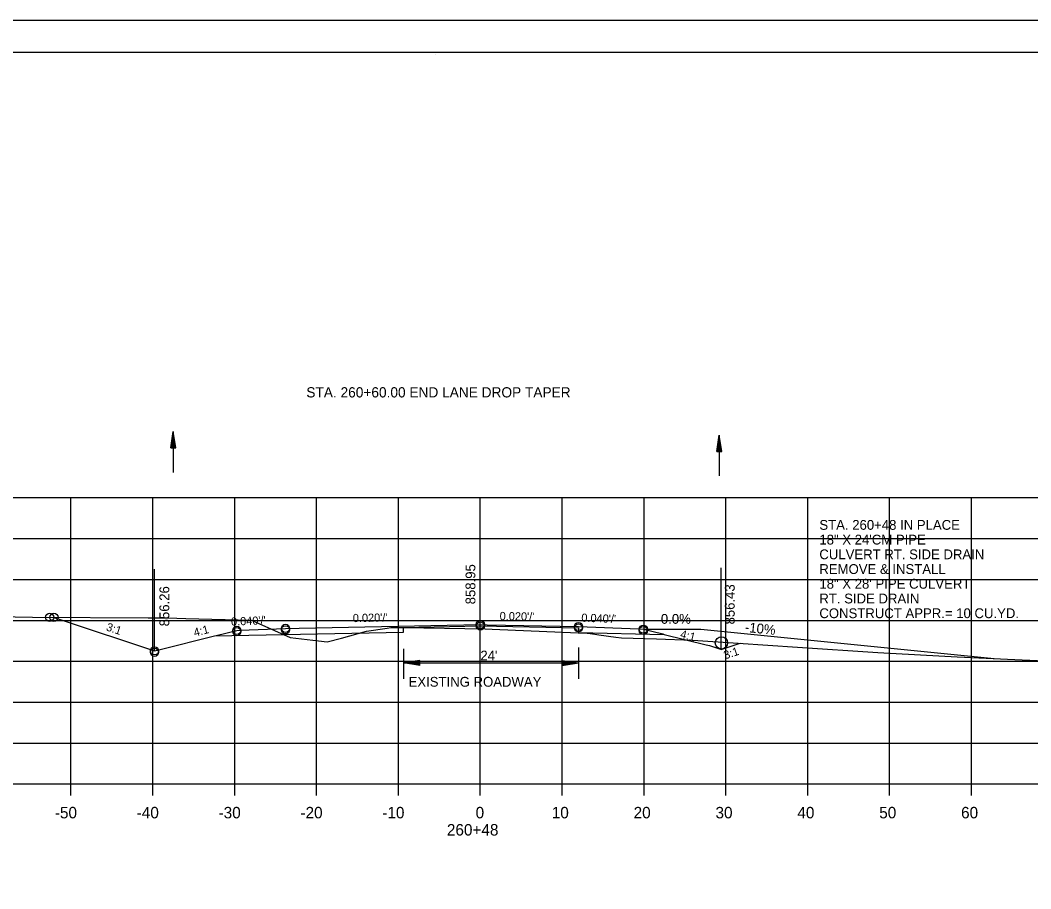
# Model space of a CAD drawing. Extents: x 1486524 to 1499135, y 326561 to 337924.
# Drawn here: x 1488926.7 to 1489050.1, y 329046.4 to 329152.6 of the extents above; entities that cross this region are included whole.
import ezdxf

# ---------------------------------------------------------------- set-up
doc = ezdxf.new("R2010")
doc.units = 0
for name, color, linetype in [('Default', 7, 'Continuous'), ('E_Const Align', 7, 'Continuous'), ('E_Const Align Station', 7, 'Continuous'), ('E_Ownership Information', 7, 'Continuous'), ('E_Property Line', 7, 'Continuous'), ('E_Proposed ROW and Easements', 7, 'Continuous'), ('E_Proposed ROW Fig Annot', 7, 'Continuous'), ('E_Quarter Calls', 7, 'Continuous'), ('E_Station Offset', 7, 'Continuous'), ('E_Survey Point', 7, 'Continuous'), ('E_Title Sheet', 7, 'Continuous'), ('E_Tract Number', 7, 'Continuous'), ('R_Water Annot', 7, 'Continuous'), ('R_Xsect Elev', 7, 'Continuous'), ('R_Xsect Slope', 7, 'Continuous')]:
    doc.layers.add(name, color=color, linetype=linetype)

msp = doc.modelspace()

# ---------------------------------------------------------------- linework, layer by layer
at = {"layer": 'E_Const Align'}
for p, q in [((1488842.89, 329059.2), (1489122.89, 329059.2)), ((1488932.89, 329057.8), (1488932.89, 329059.2)), ((1488942.89, 329057.8), (1488942.89, 329059.2)), ((1488952.89, 329057.8), (1488952.89, 329059.2)), ((1488962.89, 329057.8), (1488962.89, 329059.2)), ((1488972.89, 329057.8), (1488972.89, 329059.2)), ((1488982.89, 329057.8), (1488982.89, 329059.2)), ((1488992.89, 329057.8), (1488992.89, 329059.2)), ((1489002.89, 329057.8), (1489002.89, 329059.2)), ((1489012.89, 329057.8), (1489012.89, 329059.2)), ((1489022.89, 329057.8), (1489022.89, 329059.2)), ((1489032.89, 329057.8), (1489032.89, 329059.2)), ((1489042.89, 329057.8), (1489042.89, 329059.2))]:
    msp.add_line(p, q, dxfattribs=at)
at = {"layer": 'E_Ownership Information'}
for p, q in [((1488842.89, 329094.2), (1489122.89, 329094.2)), ((1488932.89, 329059.2), (1488932.89, 329094.2)), ((1488942.89, 329059.2), (1488942.89, 329094.2)), ((1488952.89, 329059.2), (1488952.89, 329094.2)), ((1488962.89, 329059.2), (1488962.89, 329094.2)), ((1488972.89, 329059.2), (1488972.89, 329094.2)), ((1488982.89, 329059.2), (1488982.89, 329094.2)), ((1488992.89, 329059.2), (1488992.89, 329094.2)), ((1489002.89, 329059.2), (1489002.89, 329094.2)), ((1489012.89, 329059.2), (1489012.89, 329094.2)), ((1489022.89, 329059.2), (1489022.89, 329094.2)), ((1489032.89, 329059.2), (1489032.89, 329094.2)), ((1489042.89, 329059.2), (1489042.89, 329094.2)), ((1488842.89, 329089.2), (1489122.89, 329089.2)), ((1488842.89, 329084.2), (1489122.89, 329084.2)), ((1488842.89, 329079.2), (1489122.89, 329079.2)), ((1488842.89, 329074.2), (1489122.89, 329074.2)), ((1488842.89, 329069.2), (1489122.89, 329069.2)), ((1488842.89, 329064.2), (1489122.89, 329064.2)), ((1488842.89, 329059.2), (1489122.89, 329059.2))]:
    msp.add_line(p, q, dxfattribs=at)
at = {"layer": 'E_Property Line'}
for p, q in [((1488824.89, 329148.66), (1489141.07, 329148.66)), ((1488977.41, 329148.4), (1488977.41, 329148.4)), ((1488977.41, 329148.4), (1488977.41, 329148.4))]:
    msp.add_line(p, q, dxfattribs=at)
at = {"layer": 'E_Proposed ROW and Easements'}
for p, q in [((1488973.51, 329075.72), (1488973.51, 329072.04)), ((1488994.9, 329075.87), (1488994.9, 329072.07)), ((1488975.51, 329074.29), (1488973.51, 329073.99)), ((1488975.51, 329073.69), (1488973.51, 329073.99)), ((1488975.51, 329074.24), (1488973.85, 329073.99)), ((1488975.51, 329073.74), (1488973.85, 329073.99)), ((1488975.51, 329074.19), (1488974.19, 329073.99)), ((1488975.51, 329073.79), (1488974.19, 329073.99)), ((1488975.51, 329074.14), (1488974.53, 329073.99)), ((1488975.51, 329073.84), (1488974.53, 329073.99)), ((1488975.51, 329074.09), (1488974.86, 329073.99)), ((1488975.51, 329073.89), (1488974.86, 329073.99)), ((1488975.51, 329074.04), (1488975.2, 329073.99)), ((1488975.51, 329073.94), (1488975.2, 329073.99)), ((1488975.51, 329073.69), (1488975.51, 329074.29)), ((1488992.9, 329074.29), (1488994.9, 329073.99)), ((1488992.9, 329074.29), (1488992.9, 329073.69)), ((1488992.9, 329074.24), (1488994.56, 329073.99)), ((1488992.9, 329074.19), (1488994.22, 329073.99)), ((1488992.9, 329074.14), (1488993.88, 329073.99)), ((1488992.9, 329074.09), (1488993.55, 329073.99)), ((1488992.9, 329074.04), (1488993.21, 329073.99)), ((1488992.9, 329073.69), (1488994.9, 329073.99)), ((1488992.9, 329073.9), (1488993.55, 329073.99)), ((1488992.9, 329073.79), (1488994.22, 329073.99)), ((1488992.9, 329073.74), (1488994.56, 329073.99)), ((1488992.9, 329073.84), (1488993.88, 329073.99)), ((1488992.9, 329073.95), (1488993.21, 329073.99))]:
    msp.add_line(p, q, dxfattribs=at)
at = {"layer": 'E_Proposed ROW Fig Annot'}
for p, q in [((1488945.08, 329100.28), (1488945.38, 329102.28)), ((1488945.08, 329100.28), (1488945.38, 329102.28)), ((1488945.68, 329100.28), (1488945.38, 329102.28)), ((1488945.68, 329100.28), (1488945.38, 329102.28)), ((1488945.13, 329100.28), (1488945.38, 329101.95)), ((1488945.13, 329100.28), (1488945.38, 329101.95)), ((1488945.18, 329100.28), (1488945.38, 329101.61)), ((1488945.18, 329100.28), (1488945.38, 329101.61)), ((1488945.23, 329100.28), (1488945.38, 329101.27)), ((1488945.23, 329100.28), (1488945.38, 329101.27)), ((1488945.29, 329100.28), (1488945.38, 329100.93)), ((1488945.29, 329100.28), (1488945.38, 329100.93)), ((1488945.63, 329100.28), (1488945.38, 329101.95)), ((1488945.63, 329100.28), (1488945.38, 329101.95)), ((1488945.58, 329100.28), (1488945.38, 329101.61)), ((1488945.58, 329100.28), (1488945.38, 329101.61)), ((1488945.53, 329100.28), (1488945.38, 329101.27)), ((1488945.53, 329100.28), (1488945.38, 329101.27)), ((1488945.48, 329100.28), (1488945.38, 329100.93)), ((1488945.48, 329100.28), (1488945.38, 329100.93)), ((1489011.78, 329099.85), (1489012.08, 329101.85)), ((1489011.78, 329099.85), (1489012.08, 329101.85)), ((1489011.83, 329099.85), (1489012.08, 329101.52)), ((1489011.83, 329099.85), (1489012.08, 329101.52)), ((1489011.88, 329099.85), (1489012.08, 329101.17)), ((1489011.88, 329099.85), (1489012.08, 329101.17)), ((1489011.93, 329099.85), (1489012.08, 329100.84)), ((1489011.93, 329099.85), (1489012.08, 329100.84)), ((1489012.38, 329099.85), (1489012.08, 329101.85)), ((1489012.38, 329099.85), (1489012.08, 329101.85)), ((1489012.33, 329099.85), (1489012.08, 329101.52)), ((1489012.33, 329099.85), (1489012.08, 329101.52)), ((1489012.28, 329099.85), (1489012.08, 329101.17)), ((1489012.28, 329099.85), (1489012.08, 329101.17)), ((1489012.23, 329099.85), (1489012.08, 329100.84)), ((1489012.23, 329099.85), (1489012.08, 329100.84)), ((1488945.08, 329100.28), (1488945.68, 329100.28)), ((1488945.08, 329100.28), (1488945.68, 329100.28)), ((1488945.34, 329100.28), (1488945.38, 329100.6)), ((1488945.34, 329100.28), (1488945.38, 329100.6)), ((1488945.43, 329100.28), (1488945.38, 329100.6)), ((1488945.43, 329100.28), (1488945.38, 329100.6)), ((1489011.78, 329099.85), (1489012.38, 329099.85)), ((1489011.78, 329099.85), (1489012.38, 329099.85)), ((1489011.98, 329099.85), (1489012.08, 329100.5)), ((1489011.98, 329099.85), (1489012.08, 329100.5)), ((1489012.03, 329099.85), (1489012.08, 329100.17)), ((1489012.03, 329099.85), (1489012.08, 329100.17)), ((1489012.18, 329099.85), (1489012.08, 329100.5)), ((1489012.18, 329099.85), (1489012.08, 329100.5)), ((1489012.13, 329099.85), (1489012.08, 329100.17)), ((1489012.13, 329099.85), (1489012.08, 329100.17)), ((1489002.81, 329078.13), (1489009.81, 329078.13)), ((1489009.81, 329078.13), (1489045.68, 329074.55)), ((1488973.51, 329073.99), (1488994.9, 329073.99))]:
    msp.add_line(p, q, dxfattribs=at)
msp.add_circle((1489012.35, 329076.45), 0.75, dxfattribs=at)
at = {"layer": 'E_Quarter Calls'}
msp.add_line((1488812.48, 329152.56), (1489145.82, 329152.56), dxfattribs=at)
for points in [[(1488812.48, 329152.56), (1489145.82, 329152.56), (1489145.82, 328939.22), (1488812.48, 328939.22)], [(1489058.81, 329148.66), (1489058.81, 329138.78), (1489094.54, 329138.78), (1489094.54, 329135.86), (1489117.74, 329135.86), (1489117.74, 329111.53), (1489141.07, 329111.53), (1489141.07, 328943.2), (1488824.89, 328943.2), (1488824.89, 329148.66)]]:
    msp.add_lwpolyline(points, close=True, dxfattribs=at)
for centre in [(1488930.29, 329079.57), (1488930.81, 329079.56), (1488930.81, 329079.56), (1488959.1, 329078.22), (1488959.1, 329078.22), (1488959.1, 329078.05), (1488982.89, 329078.69), (1488982.89, 329078.69), (1488982.89, 329078.52), (1488994.89, 329078.45), (1488994.89, 329078.45), (1488994.89, 329078.28), (1489002.81, 329078.13), (1489002.81, 329078.13), (1488953.15, 329077.98), (1488953.15, 329077.98), (1488953.15, 329077.81), (1489002.81, 329077.96), (1488943.1, 329075.47), (1488943.1, 329075.47), (1488943.1, 329075.3)]:
    msp.add_circle(centre, 0.5, dxfattribs=at)
at = {"layer": 'E_Survey Point'}
msp.add_lwpolyline([(1488950.42, 329077.29), (1488973.51, 329077.76), (1488973.51, 329078.34), (1488982.89, 329078.52), (1488994.9, 329078.28), (1488994.9, 329077.7), (1489005.37, 329077.49)], dxfattribs=at)
at = {"layer": 'E_Title Sheet'}
msp.add_lwpolyline([(1488930.81, 329079.56), (1488931.68, 329079.27), (1488943.1, 329075.47), (1488943.62, 329075.59), (1488950.42, 329077.29), (1488950.61, 329077.34), (1488953.15, 329077.98), (1488953.57, 329077.99), (1488959.1, 329078.22), (1488960.78, 329078.25), (1488982.89, 329078.69), (1488983.73, 329078.67), (1488994.89, 329078.45), (1489002.25, 329078.16), (1489002.81, 329078.13), (1489005.19, 329077.54), (1489005.37, 329077.49), (1489010.5, 329076.21), (1489010.89, 329076.11), (1489012.22, 329075.67), (1489012.33, 329075.63), (1489014.5, 329076.36), (1489014.66, 329076.41)], dxfattribs=at)
at = {"layer": 'E_Tract Number'}
msp.add_lwpolyline([(1488919.69, 329079.74), (1488928.2, 329079.58), (1488942.32, 329079.5), (1488944.71, 329079.5), (1488946.91, 329079.44), (1488954.91, 329079.21), (1488955.83, 329078.83), (1488959.65, 329077.12), (1488962.42, 329076.76), (1488964.17, 329076.56), (1488965.93, 329077.03), (1488968.99, 329077.87), (1488971.53, 329078.26), (1488971.96, 329078.33), (1488972.1, 329078.33), (1488973.51, 329078.33), (1488983.48, 329078.15), (1488984.34, 329078.13), (1488994.83, 329077.69), (1488995.53, 329077.66), (1488995.58, 329077.66), (1488996.33, 329077.59), (1488996.35, 329077.58), (1488997.35, 329077.44), (1488999.46, 329077.16), (1489000.15, 329077.06), (1489004.43, 329076.95), (1489008.86, 329076.77), (1489014.38, 329076.43), (1489021.62, 329075.92), (1489031.46, 329075.27), (1489041.16, 329074.75), (1489048.17, 329074.43), (1489053.64, 329074.17)], dxfattribs=at)
at = {"layer": 'R_Water Annot'}
for p, q in [((1488945.38, 329102.28), (1488945.38, 329097.28)), ((1489012.08, 329101.85), (1489012.08, 329096.85))]:
    msp.add_line(p, q, dxfattribs=at)
at = {"layer": 'R_Xsect Elev'}
for p, q in [((1488982.89, 329078.16), (1488982.89, 329088.16)), ((1488943.1, 329075.47), (1488943.1, 329085.47)), ((1489012.33, 329075.63), (1489012.33, 329085.63))]:
    msp.add_line(p, q, dxfattribs=at)

# ---------------------------------------------------------------- texts
at = {"layer": 'Default'}
for s, height, p in [('STA. 260+60.00 END LANE DROP TAPER', 1.25, (1488961.64, 329106.45)), ('STA. 260+48 IN PLACE', 1.2, (1489024.31, 329090.27)), ('18" X 24\'CM PIPE ', 1.2, (1489024.31, 329088.47)), ('CULVERT RT. SIDE DRAIN', 1.2, (1489024.31, 329086.67)), ('REMOVE & INSTALL', 1.2, (1489024.31, 329084.87)), ('18" X 28\' PIPE CULVERT', 1.2, (1489024.31, 329083.07)), ('RT. SIDE DRAIN', 1.2, (1489024.31, 329081.27)), ('CONSTRUCT APPR.= 10 CU.YD.', 1.2, (1489024.31, 329079.47))]:
    msp.add_text(s, height=height, dxfattribs=at).set_placement(p)
at = {"layer": 'E_Const Align Station'}
for s, p in [('-50', (1488930.92, 329055)), ('-40', (1488940.92, 329055)), ('-30', (1488950.92, 329055)), ('-20', (1488960.92, 329055)), ('-10', (1488970.92, 329055)), ('0', (1488982.32, 329055)), ('10', (1488991.62, 329055)), ('20', (1489001.62, 329055)), ('30', (1489011.62, 329055)), ('40', (1489021.62, 329055)), ('50', (1489031.62, 329055)), ('60', (1489041.62, 329055)), ('260+48', (1488978.81, 329052.9))]:
    msp.add_text(s, height=1.4, dxfattribs=at).set_placement(p)
at = {"layer": 'E_Proposed ROW Fig Annot'}
for s, p in [("24'", (1488982.9, 329074.3)), ('EXISTING ROADWAY', (1488974.13, 329071.09))]:
    msp.add_text(s, height=1.2, dxfattribs=at).set_placement(p)
at = {"layer": 'E_Station Offset'}
msp.add_text('0.0%', height=1.2, dxfattribs=at).set_placement((1489004.95, 329078.78))
msp.add_text('-10%', height=1.2, rotation=354.29, dxfattribs=at).set_placement((1489015.17, 329077.79))
at = {"layer": 'R_Xsect Elev'}
for s, p in [('858.95', (1488982.29, 329081.16)), ('856.43', (1489013.97, 329078.7)), ('856.26', (1488944.9, 329078.47))]:
    msp.add_text(s, height=1.2, rotation=90, dxfattribs=at).set_placement(p)
at = {"layer": 'R_Xsect Slope'}
for s, rotation, p in [("0.040'/'", 2.2906, (1488952.46, 329078.55)), ("0.020'/'", 1.1458, (1488967.33, 329078.98)), ("0.020'/'", 358.8542, (1488985.25, 329079.24)), ("0.040'/'", 357.7094, (1488995.22, 329079.04)), ('3:1', 341.5651, (1488937.11, 329077.99)), ('4:1', 14.0362, (1488948.01, 329077.21)), ('4:1', 345.9638, (1489007.24, 329077.08)), ('3:1', 18.4349, (1489012.81, 329074.43))]:
    msp.add_text(s, height=1, rotation=rotation, dxfattribs=at).set_placement(p)

doc.saveas('drawing.dxf')
